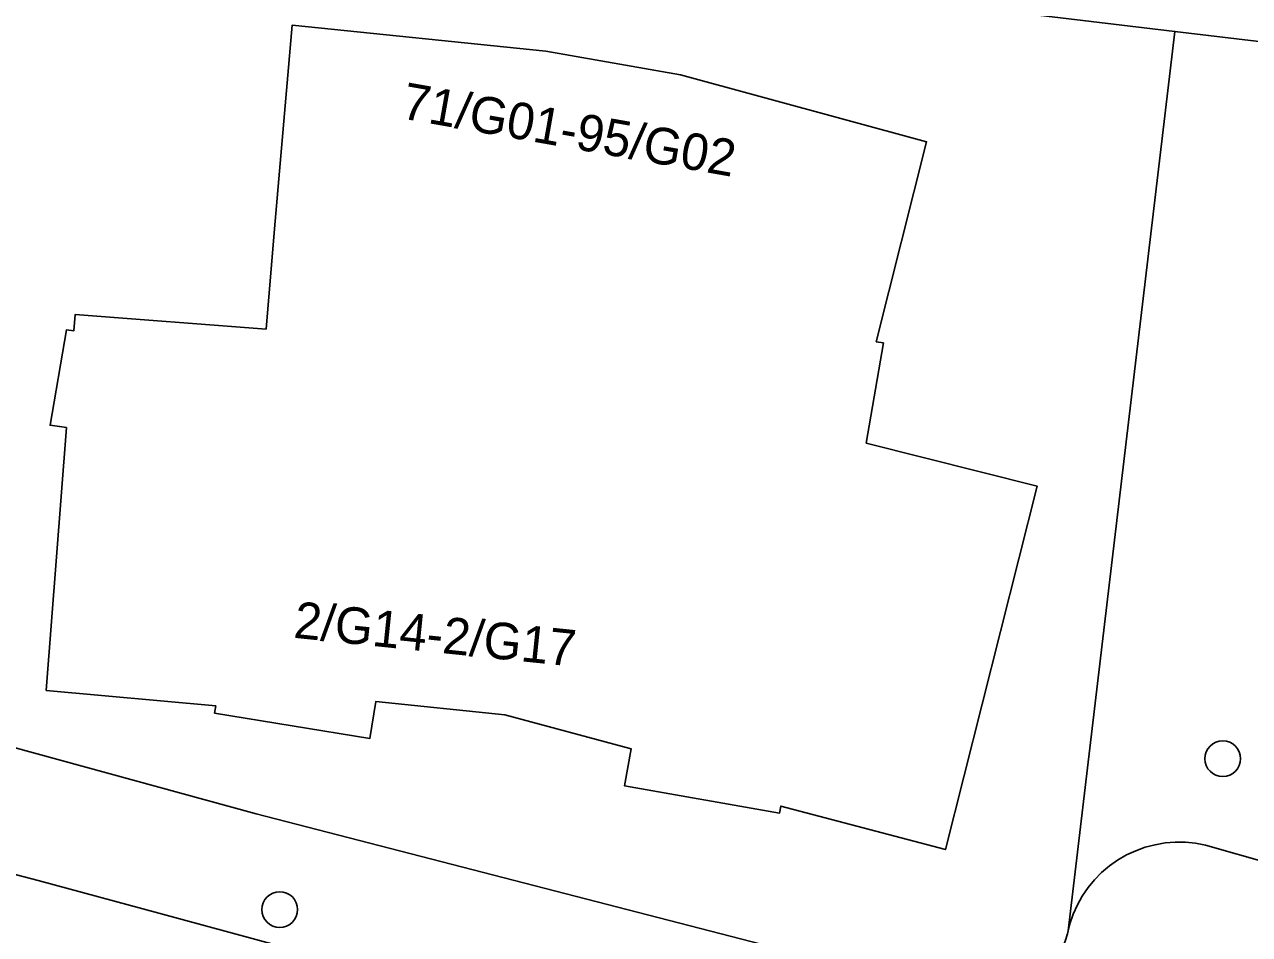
# Model space of a CAD drawing. Extents: x 162026 to 163502, y 387295 to 388169.
# Drawn here: x 162355.04 to 162388.55, y 387649.83 to 387674.72 of the extents above; entities that cross this region are included whole.
import ezdxf

# ---------------------------------------------------------------- set-up
doc = ezdxf.new("R2010")
doc.units = 0
for name, color, linetype in [('IMGEO_Boom', 7, 'Continuous'), ('IMGEO_Erf', 7, 'Continuous'), ('IMGEO_Groenvoorziening', 7, 'Continuous'), ('IMGEO_Pand', 7, 'Continuous'), ('IMGEO_Pand_nummerreeks', 7, 'Continuous'), ('IMGEO_Rijbaan_lokaal_open', 7, 'Continuous'), ('IMGEO_Voetpad_open', 7, 'Continuous')]:
    doc.layers.add(name, color=color, linetype=linetype)

msp = doc.modelspace()

# ---------------------------------------------------------------- linework, layer by layer
at = {"layer": 'IMGEO_Boom'}
for centre in [(162387.816, 387654.639), (162362.021, 387650.51)]:
    msp.add_circle(centre, 0.489, dxfattribs=at)
at = {"layer": 'IMGEO_Erf'}
msp.add_lwpolyline([(162350.623, 387656.077), (162361.378, 387653.131), (162380.842, 387648.105), (162381.05, 387648.074), (162381.259, 387648.063), (162381.469, 387648.07), (162381.677, 387648.095), (162381.882, 387648.139), (162382.083, 387648.202), (162382.277, 387648.282), (162382.463, 387648.379), (162382.64, 387648.492), (162382.806, 387648.62), (162382.959, 387648.763), (162383.1, 387648.919), (162383.226, 387649.087), (162383.336, 387649.266), (162383.43, 387649.453), (162383.507, 387649.649), (162383.566, 387649.85), (162383.585, 387649.934), (162386.507, 387674.529), (162356.601, 387678.112)], dxfattribs=at)
msp.add_lwpolyline([(162375.727, 387653.344), (162375.694, 387653.149), (162371.455, 387653.892), (162371.637, 387654.908), (162368.181, 387655.841), (162364.651, 387656.206), (162364.484, 387655.188), (162360.242, 387655.887), (162360.274, 387656.082), (162355.634, 387656.508), (162356.189, 387663.696), (162355.74, 387663.757), (162356.194, 387666.371), (162356.391, 387666.344), (162356.427, 387666.792), (162361.647, 387666.39), (162361.882, 387669.13), (162362.359, 387674.701), (162369.297, 387673.993), (162372.98, 387673.342), (162379.716, 387671.515), (162378.336, 387666.044), (162378.533, 387666.009), (162378.063, 387663.269), (162382.74, 387662.09), (162380.23, 387652.151)], close=True, dxfattribs=at)
at = {"layer": 'IMGEO_Groenvoorziening'}
msp.add_lwpolyline([(162391.724, 387673.904), (162386.507, 387674.529), (162383.585, 387649.934), (162383.634, 387650.123), (162383.724, 387650.386), (162383.838, 387650.64), (162383.973, 387650.883), (162384.13, 387651.113), (162384.307, 387651.328), (162384.502, 387651.526), (162384.714, 387651.706), (162384.941, 387651.866), (162385.182, 387652.005), (162385.434, 387652.123), (162385.696, 387652.217), (162385.965, 387652.287), (162386.239, 387652.334), (162386.516, 387652.355), (162386.794, 387652.352), (162387.071, 387652.324), (162387.344, 387652.271), (162389.14, 387651.759)], close=True, dxfattribs=at)
at = {"layer": 'IMGEO_Pand'}
msp.add_lwpolyline([(162378.063, 387663.269), (162378.533, 387666.009), (162378.336, 387666.044), (162379.716, 387671.515), (162372.98, 387673.342), (162369.297, 387673.993), (162362.359, 387674.701), (162361.882, 387669.13), (162361.647, 387666.39), (162356.427, 387666.792), (162356.391, 387666.344), (162356.194, 387666.371), (162355.74, 387663.757), (162356.189, 387663.696), (162355.634, 387656.508), (162360.274, 387656.082), (162360.242, 387655.887), (162364.484, 387655.188), (162364.651, 387656.206), (162368.181, 387655.841), (162371.637, 387654.908), (162371.455, 387653.892), (162375.694, 387653.149), (162375.727, 387653.344), (162380.23, 387652.151), (162382.74, 387662.09)], close=True, dxfattribs=at)
at = {"layer": 'IMGEO_Rijbaan_lokaal_open'}
msp.add_lwpolyline([(162383.485, 387643.693), (162377.333, 387645.362), (162373.554, 387646.387), (162368.65, 387647.717), (162363.279, 387649.174), (162358.717, 387650.411), (162355.417, 387651.306), (162344.508, 387654.154), (162340.308, 387655.242), (162338.998, 387655.522), (162337.569, 387655.811), (162336.37, 387656.035), (162335.05, 387656.263), (162334.232, 387656.399), (162333.719, 387656.484), (162288.416, 387661.479), (162287.235, 387661.585), (162287.131, 387661.599), (162286.476, 387655.24), (162286.398, 387654.49), (162287.292, 387654.392), (162329.198, 387650.058)], dxfattribs=at)
at = {"layer": 'IMGEO_Voetpad_open'}
for points in [[(162354.825, 387677.763), (162355.06, 387677.88), (162355.305, 387677.976), (162355.557, 387678.05), (162355.815, 387678.1), (162356.076, 387678.128), (162356.339, 387678.132), (162356.601, 387678.112), (162386.507, 387674.529), (162391.724, 387673.904), (162393.448, 387673.699), (162419.619, 387670.747), (162425.088, 387670.179), (162433.168, 387742.074), (162432.585, 387742.149), (162431.245, 387742.321), (162427.027, 387742.863), (162362.56, 387750)], [(162380.842, 387648.105), (162361.378, 387653.131), (162350.623, 387656.077)], [(162344.508, 387654.154), (162355.417, 387651.306), (162358.717, 387650.411), (162363.279, 387649.174), (162368.65, 387647.717), (162373.554, 387646.387), (162377.333, 387645.362), (162383.485, 387643.693)], [(162389.14, 387651.759), (162387.344, 387652.271), (162387.071, 387652.324), (162386.794, 387652.352), (162386.516, 387652.355), (162386.239, 387652.334), (162385.965, 387652.287), (162385.696, 387652.217), (162385.434, 387652.123), (162385.182, 387652.005), (162384.941, 387651.866), (162384.714, 387651.706), (162384.502, 387651.526), (162384.307, 387651.328), (162384.13, 387651.113), (162383.973, 387650.883), (162383.838, 387650.64), (162383.724, 387650.386), (162383.634, 387650.123), (162383.585, 387649.934), (162383.566, 387649.85), (162383.507, 387649.649)]]:
    msp.add_lwpolyline(points, dxfattribs=at)

# ---------------------------------------------------------------- texts
at = {"layer": 'IMGEO_Pand_nummerreeks'}
for s, rotation, p in [('71/G01-95/G02', 349.9732, (162365.318, 387672.157)), ('2/G14-2/G17', 354.0985, (162362.379, 387657.949))]:
    msp.add_text(s, height=1, rotation=rotation, dxfattribs=at).set_placement(p)

doc.saveas('drawing.dxf')
